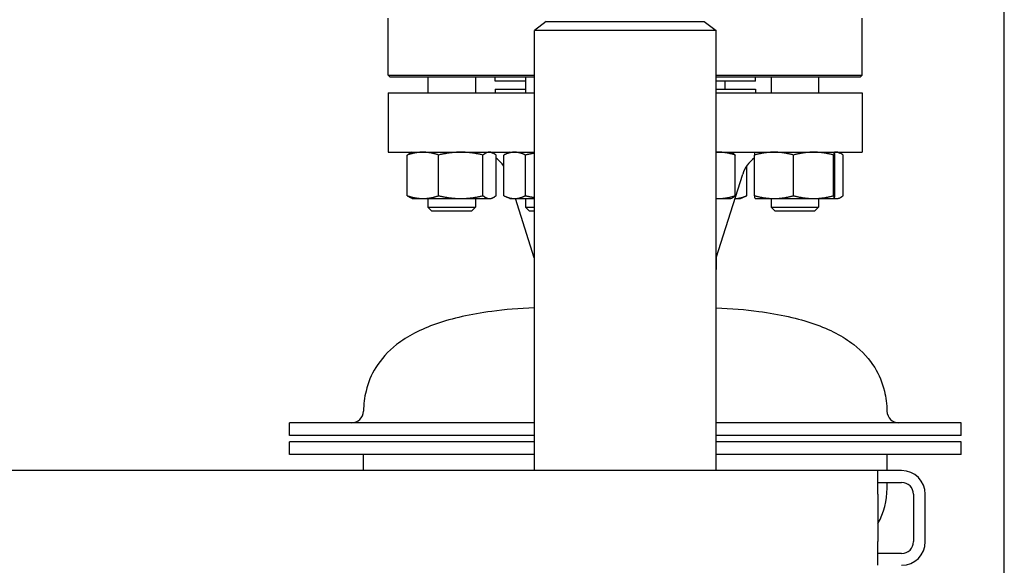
# Model space of a CAD drawing. Header units: inches. Extents: x 5 to 1128, y -85 to 748.
# Tile 604 of 656: x 1040 to 1055, y 369 to 378. Entities that reach past the tile are written whole.
import ezdxf

# ---------------------------------------------------------------- set-up
doc = ezdxf.new("R2010")
doc.units = ezdxf.units.IN
doc.header["$LTSCALE"] = 32
doc.header["$MEASUREMENT"] = 0
doc.layers.add('Visible (ANSI)', color=7, linetype='Continuous', lineweight=30)

msp = doc.modelspace()

# ---------------------------------------------------------------- linework, layer by layer
at = {"layer": 'Visible (ANSI)'}
for p, q in [((1055.30578, 357.48367), (1055.30578, 439.48367)), ((1045.55578, 377.11992), (1045.55578, 378.02617)), ((1048.05578, 377.97367), (1047.86828, 377.8298)), ((1048.05578, 377.97367), (1050.55578, 377.97367)), ((1050.55578, 377.97367), (1050.74328, 377.8298)), ((1053.05578, 377.11992), (1053.05578, 378.02617)), ((1050.74328, 377.8298), (1047.86828, 377.8298)), ((1047.86828, 370.85867), (1047.86828, 377.8298)), ((1050.74328, 370.85867), (1050.74328, 377.8298)), ((1045.55578, 377.11992), (1047.86828, 377.11992)), ((1045.58703, 377.08867), (1045.55578, 377.11992)), ((1047.86828, 377.08867), (1045.58703, 377.08867)), ((1046.18398, 377.08867), (1046.18398, 376.84117)), ((1046.93398, 377.08867), (1046.93398, 376.84117)), ((1047.24578, 377.02617), (1047.24578, 377.08867)), ((1047.72967, 377.02617), (1047.24578, 377.02617)), ((1047.72967, 377.08867), (1047.72967, 376.84117)), ((1050.74328, 377.11992), (1053.05578, 377.11992)), ((1053.02453, 377.08867), (1050.74328, 377.08867)), ((1051.36578, 377.02617), (1050.74328, 377.02617)), ((1050.8819, 377.02617), (1050.8819, 376.90117)), ((1051.36578, 377.02617), (1051.36578, 377.08867)), ((1051.61424, 377.08867), (1051.61424, 376.84117)), ((1052.36424, 377.08867), (1052.36424, 376.84117)), ((1053.02453, 377.08867), (1053.05578, 377.11992)), ((1045.55578, 376.84117), (1047.86828, 376.84117)), ((1045.55578, 376.84117), (1045.55578, 375.90117)), ((1047.24578, 376.90117), (1047.72967, 376.90117)), ((1047.24578, 376.90117), (1047.24578, 376.84117)), ((1050.74328, 376.90117), (1051.36578, 376.90117)), ((1050.74328, 376.84117), (1053.05578, 376.84117)), ((1051.36578, 376.90117), (1051.36578, 376.84117)), ((1053.05578, 376.84117), (1053.05578, 375.90117)), ((1045.55578, 375.90117), (1047.86828, 375.90117)), ((1045.93398, 375.90117), (1045.90675, 375.88847)), ((1047.18398, 375.90117), (1047.2112, 375.88847)), ((1047.47967, 375.90117), (1047.39425, 375.86134)), ((1050.74328, 375.90117), (1053.05578, 375.90117)), ((1050.97895, 375.90117), (1050.99641, 375.89303)), ((1051.36424, 375.90117), (1051.36399, 375.90105)), ((1052.61424, 375.90117), (1052.61448, 375.90105)), ((1052.67759, 375.90117), (1052.70481, 375.88847)), ((1045.8569, 375.21226), (1045.8569, 375.85608)), ((1046.35264, 375.21226), (1046.35264, 375.85608)), ((1047.05472, 375.21226), (1047.05472, 375.85608)), ((1047.26106, 375.21226), (1047.26106, 375.85608)), ((1047.38327, 375.21226), (1047.38327, 375.85608)), ((1047.72637, 375.21226), (1047.72637, 375.85608)), ((1051.04552, 375.21226), (1051.04552, 375.85608)), ((1051.35051, 375.21226), (1051.35051, 375.80749)), ((1051.35432, 375.21226), (1051.35432, 375.85608)), ((1051.96892, 375.21226), (1051.96892, 375.85608)), ((1052.60383, 375.21226), (1052.60383, 375.85608)), ((1052.62415, 375.21226), (1052.62415, 375.85608)), ((1052.75467, 375.21226), (1052.75467, 375.85608)), ((1051.2283, 375.21226), (1051.2283, 375.68213)), ((1050.74578, 374.22784), (1051.16524, 375.55214)), ((1045.93398, 375.16717), (1045.90675, 375.17987)), ((1045.93398, 375.16717), (1046.10477, 375.16717)), ((1046.10477, 375.16717), (1046.70368, 375.16717)), ((1046.18398, 375.16717), (1046.18398, 375.02867)), ((1046.70368, 375.16717), (1047.15789, 375.16717)), ((1046.93398, 375.16717), (1046.93398, 375.02867)), ((1047.15789, 375.16717), (1047.18398, 375.16717)), ((1047.18398, 375.16717), (1047.2112, 375.17987)), ((1047.47967, 375.16717), (1047.39425, 375.207)), ((1047.47967, 375.16717), (1047.55482, 375.16717)), ((1047.55482, 375.16717), (1047.86828, 375.16717)), ((1047.86578, 374.22784), (1047.56826, 375.16717)), ((1047.72967, 375.16717), (1047.72967, 375.02867)), ((1050.74328, 375.16717), (1050.78328, 375.16717)), ((1050.78328, 375.16717), (1050.97895, 375.16717)), ((1050.97895, 375.16717), (1050.99641, 375.17531)), ((1051.0433, 375.16717), (1051.1319, 375.16717)), ((1051.1319, 375.16717), (1051.21732, 375.207)), ((1051.36424, 375.16717), (1051.36399, 375.16729)), ((1051.36424, 375.16717), (1051.66162, 375.16717)), ((1051.61424, 375.16717), (1051.61424, 375.02867)), ((1051.66162, 375.16717), (1052.28637, 375.16717)), ((1052.28637, 375.16717), (1052.61399, 375.16717)), ((1052.36424, 375.16717), (1052.36424, 375.02867)), ((1052.61399, 375.16717), (1052.61424, 375.16717)), ((1052.61424, 375.16717), (1052.61448, 375.16729)), ((1052.61424, 375.16717), (1052.6515, 375.16717)), ((1052.6515, 375.16717), (1052.67759, 375.16717)), ((1052.67759, 375.16717), (1052.70481, 375.17987)), ((1046.18398, 375.02867), (1046.93398, 375.02867)), ((1046.24648, 374.96617), (1046.18398, 375.02867)), ((1046.87148, 374.96617), (1046.24648, 374.96617)), ((1046.87148, 374.96617), (1046.93398, 375.02867)), ((1047.72967, 375.02867), (1047.86828, 375.02867)), ((1047.79217, 374.96617), (1047.72967, 375.02867)), ((1047.86828, 374.96617), (1047.79217, 374.96617)), ((1051.61424, 375.02867), (1052.36424, 375.02867)), ((1051.67674, 374.96617), (1051.61424, 375.02867)), ((1052.30174, 374.96617), (1051.67674, 374.96617)), ((1052.30174, 374.96617), (1052.36424, 375.02867)), ((1047.86578, 374.22784), (1047.86828, 374.22784)), ((1047.86578, 374.22784), (1047.86578, 374.04504)), ((1050.74328, 374.22784), (1050.74578, 374.22784)), ((1050.74578, 374.22784), (1050.74578, 374.04504)), ((1047.86578, 374.04504), (1047.86828, 374.04504)), ((1047.86828, 374.04312), (1047.86578, 374.04504)), ((1050.74328, 374.04504), (1050.74578, 374.04504)), ((1050.74328, 374.04312), (1050.74578, 374.04504)), ((1047.86828, 371.6157), (1043.99078, 371.6157)), ((1043.99078, 371.4157), (1043.99078, 371.6157)), ((1054.62078, 371.6157), (1050.74328, 371.6157)), ((1054.62078, 371.4157), (1054.62078, 371.6157)), ((1047.86828, 371.4157), (1043.99078, 371.4157)), ((1054.62078, 371.4157), (1050.74328, 371.4157)), ((1047.86828, 371.31595), (1043.99078, 371.31595)), ((1043.99078, 371.1157), (1043.99078, 371.31595)), ((1054.62078, 371.31595), (1050.74328, 371.31595)), ((1054.62078, 371.1157), (1054.62078, 371.31595)), ((1047.86828, 371.1157), (1043.99078, 371.1157)), ((1045.16178, 370.85867), (1045.16178, 371.1157)), ((1054.62078, 371.1157), (1050.74328, 371.1157)), ((1053.44978, 370.85867), (1053.44978, 371.1157)), ((1053.30578, 370.85867), (1010.80578, 370.85867)), ((1053.68078, 370.85867), (1053.30578, 370.85867)), ((1053.30578, 370.48367), (1053.30578, 370.85867)), ((1053.30578, 370.67117), (1053.68078, 370.67117)), ((1053.44978, 370.5782), (1053.44978, 370.67117)), ((1053.30578, 370.48367), (1053.30578, 369.73367)), ((1053.86828, 370.48367), (1053.86828, 369.73367)), ((1054.05578, 369.73367), (1054.05578, 370.48367)), ((1053.30578, 369.35867), (1053.30578, 369.73367)), ((1053.68078, 369.54617), (1053.30578, 369.54617))]:
    msp.add_line(p, q, dxfattribs=at)
for centre, radius, start, end in [((1046.96967, 375.40117), 0.5, 34.18844, 54.353884), ((1051.6419, 375.40117), 0.5, 125.10975, 162.425284), ((1044.97501, 371.8032), 0.1875, 270, 358.443207), ((1053.63656, 371.8032), 0.1875, 181.556793, 270), ((1053.68078, 370.48367), 0.375, 0, 90), ((1052.30283, 370.5782), 1.14696, 330.979976, 0), ((1053.68078, 370.48367), 0.1875, 0, 90), ((1053.68078, 369.73367), 0.375, 270, 0), ((1053.68078, 369.73367), 0.1875, 270, 0)]:
    msp.add_arc(centre, radius, start, end, dxfattribs=at)
for points, weights in [([(1046.10477, 375.90117), (1045.98973, 375.90117), (1045.8569, 375.85608)], [1, 1.0379548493, 1]), ([(1045.8569, 375.85608), (1045.88309, 375.87744), (1045.90675, 375.88847)], [1, 1.01762479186, 1.01888101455]), ([(1046.35264, 375.85608), (1046.21981, 375.90117), (1046.10477, 375.90117)], [1, 1.0379548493, 1]), ([(1046.70368, 375.90117), (1046.54076, 375.90117), (1046.35264, 375.85608)], [1, 1.0379548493, 1]), ([(1047.05472, 375.85608), (1046.8666, 375.90117), (1046.70368, 375.90117)], [1, 1.0379548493, 1]), ([(1047.15789, 375.90117), (1047.11001, 375.90117), (1047.05472, 375.85608)], [1, 1.0379548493, 1]), ([(1047.26106, 375.85608), (1047.20577, 375.90117), (1047.15789, 375.90117)], [1, 1.0379548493, 1]), ([(1047.55482, 375.90117), (1047.4752, 375.90117), (1047.38327, 375.85608)], [1, 1.0379548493, 1]), ([(1047.72637, 375.85608), (1047.63444, 375.90117), (1047.55482, 375.90117)], [1, 1.0379548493, 1]), ([(1047.86828, 375.88381), (1047.80038, 375.87334), (1047.72637, 375.85608)], [1.01777404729, 1.01419861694, 1]), ([(1050.78328, 375.90117), (1050.76332, 375.90117), (1050.74328, 375.90004)], [1, 1.00603299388, 1.01014807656]), ([(1051.04552, 375.85608), (1050.90498, 375.90117), (1050.78328, 375.90117)], [1, 1.0379548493, 1]), ([(1050.99641, 375.89303), (1051.01954, 375.88225), (1051.04552, 375.85608)], [1.01859290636, 1.02167875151, 1]), ([(1051.66162, 375.90117), (1051.519, 375.90117), (1051.35432, 375.85608)], [1, 1.0379548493, 1]), ([(1051.35432, 375.85608), (1051.3595, 375.89896), (1051.36399, 375.90105)], [1, 1.0360296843, 1.00365503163]), ([(1051.96892, 375.85608), (1051.80424, 375.90117), (1051.66162, 375.90117)], [1, 1.0379548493, 1]), ([(1052.28637, 375.90117), (1052.13904, 375.90117), (1051.96892, 375.85608)], [1, 1.0379548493, 1]), ([(1052.60383, 375.85608), (1052.43371, 375.90117), (1052.28637, 375.90117)], [1, 1.0379548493, 1]), ([(1052.61399, 375.90117), (1052.60927, 375.90117), (1052.60383, 375.85608)], [1, 1.0379548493, 1]), ([(1052.62415, 375.85608), (1052.6187, 375.90117), (1052.61399, 375.90117)], [1, 1.0379548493, 1]), ([(1052.6515, 375.90117), (1052.63458, 375.90117), (1052.61735, 375.8959)], [1, 1.01309132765, 1.01715177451]), ([(1052.75467, 375.85608), (1052.69938, 375.90117), (1052.6515, 375.90117)], [1, 1.0379548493, 1]), ([(1045.90675, 375.17987), (1045.88309, 375.1909), (1045.8569, 375.21226)], [1.01888101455, 1.01762479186, 1]), ([(1045.8569, 375.21226), (1045.98973, 375.16717), (1046.10477, 375.16717)], [1, 1.0379548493, 1]), ([(1046.10477, 375.16717), (1046.21981, 375.16717), (1046.35264, 375.21226)], [1, 1.0379548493, 1]), ([(1046.35264, 375.21226), (1046.54076, 375.16717), (1046.70368, 375.16717)], [1, 1.0379548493, 1]), ([(1046.70368, 375.16717), (1046.8666, 375.16717), (1047.05472, 375.21226)], [1, 1.0379548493, 1]), ([(1047.05472, 375.21226), (1047.11001, 375.16717), (1047.15789, 375.16717)], [1, 1.0379548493, 1]), ([(1047.15789, 375.16717), (1047.20577, 375.16717), (1047.26106, 375.21226)], [1, 1.0379548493, 1]), ([(1047.38327, 375.21226), (1047.4752, 375.16717), (1047.55482, 375.16717)], [1, 1.0379548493, 1]), ([(1047.55482, 375.16717), (1047.63444, 375.16717), (1047.72637, 375.21226)], [1, 1.0379548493, 1]), ([(1047.72637, 375.21226), (1047.80038, 375.19499), (1047.86828, 375.18452)], [1, 1.01419861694, 1.01777404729]), ([(1050.74328, 375.1683), (1050.76332, 375.16717), (1050.78328, 375.16717)], [1.01014807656, 1.00603299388, 1]), ([(1050.78328, 375.16717), (1050.90498, 375.16717), (1051.04552, 375.21226)], [1, 1.0379548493, 1]), ([(1051.04552, 375.21226), (1051.01954, 375.18609), (1050.99641, 375.17531)], [1, 1.02167875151, 1.01859290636]), ([(1051.04331, 375.16719), (1051.12917, 375.16816), (1051.2283, 375.21226)], [1.00169339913, 1.03708836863, 1]), ([(1051.2283, 375.21226), (1051.22277, 375.20954), (1051.21732, 375.207)], [1, 1.00220568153, 1.0041550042]), ([(1051.35051, 375.21226), (1051.3525, 375.21158), (1051.35449, 375.21091)], [1, 1.00054914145, 1.00108239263]), ([(1051.35474, 375.20886), (1051.35264, 375.21052), (1051.35051, 375.21226)], [1.00271336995, 1.00140899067, 1]), ([(1051.35432, 375.21226), (1051.519, 375.16717), (1051.66162, 375.16717)], [1, 1.0379548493, 1]), ([(1051.36399, 375.16729), (1051.3595, 375.16938), (1051.35432, 375.21226)], [1.00365503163, 1.0360296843, 1]), ([(1051.66162, 375.16717), (1051.80424, 375.16717), (1051.96892, 375.21226)], [1, 1.0379548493, 1]), ([(1051.96892, 375.21226), (1052.13904, 375.16717), (1052.28637, 375.16717)], [1, 1.0379548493, 1]), ([(1052.28637, 375.16717), (1052.43371, 375.16717), (1052.60383, 375.21226)], [1, 1.0379548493, 1]), ([(1052.60383, 375.21226), (1052.60927, 375.16717), (1052.61399, 375.16717)], [1, 1.0379548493, 1]), ([(1052.61399, 375.16717), (1052.6187, 375.16717), (1052.62415, 375.21226)], [1, 1.0379548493, 1]), ([(1052.61735, 375.17244), (1052.63458, 375.16717), (1052.6515, 375.16717)], [1.01715177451, 1.01309132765, 1]), ([(1052.6515, 375.16717), (1052.69938, 375.16717), (1052.75467, 375.21226)], [1, 1.0379548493, 1])]:
    msp.add_rational_spline(points, weights, degree=2, dxfattribs=at)
for points in [[(1047.86828, 373.43786), (1047.62713, 373.42759), (1047.40208, 373.40864), (1046.86068, 373.33704), (1046.56902, 373.27109), (1046.06731, 373.09521), (1045.85727, 372.98529), (1045.55112, 372.74665), (1045.44092, 372.62553), (1045.28726, 372.37611), (1045.23596, 372.25203), (1045.17919, 372.01696), (1045.16549, 371.9104), (1045.16244, 371.7981)], [(1050.74328, 373.43786), (1050.98444, 373.42759), (1051.20948, 373.40864), (1051.75088, 373.33704), (1052.04255, 373.27109), (1052.54426, 373.09521), (1052.7543, 372.98529), (1053.06044, 372.74665), (1053.17065, 372.62553), (1053.32431, 372.37611), (1053.3756, 372.25203), (1053.43237, 372.01696), (1053.44607, 371.9104), (1053.44913, 371.7981)]]:
    msp.add_open_spline(points, degree=3, knots=[1.073250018, 1.073250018, 1.073250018, 1.073250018, 1.197114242, 1.197114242, 1.394228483, 1.394228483, 1.591342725, 1.591342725, 1.75082707, 1.75082707, 1.884885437, 1.884885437, 1.985571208, 1.985571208, 1.985571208, 1.985571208], dxfattribs=at)

doc.saveas('drawing.dxf')
